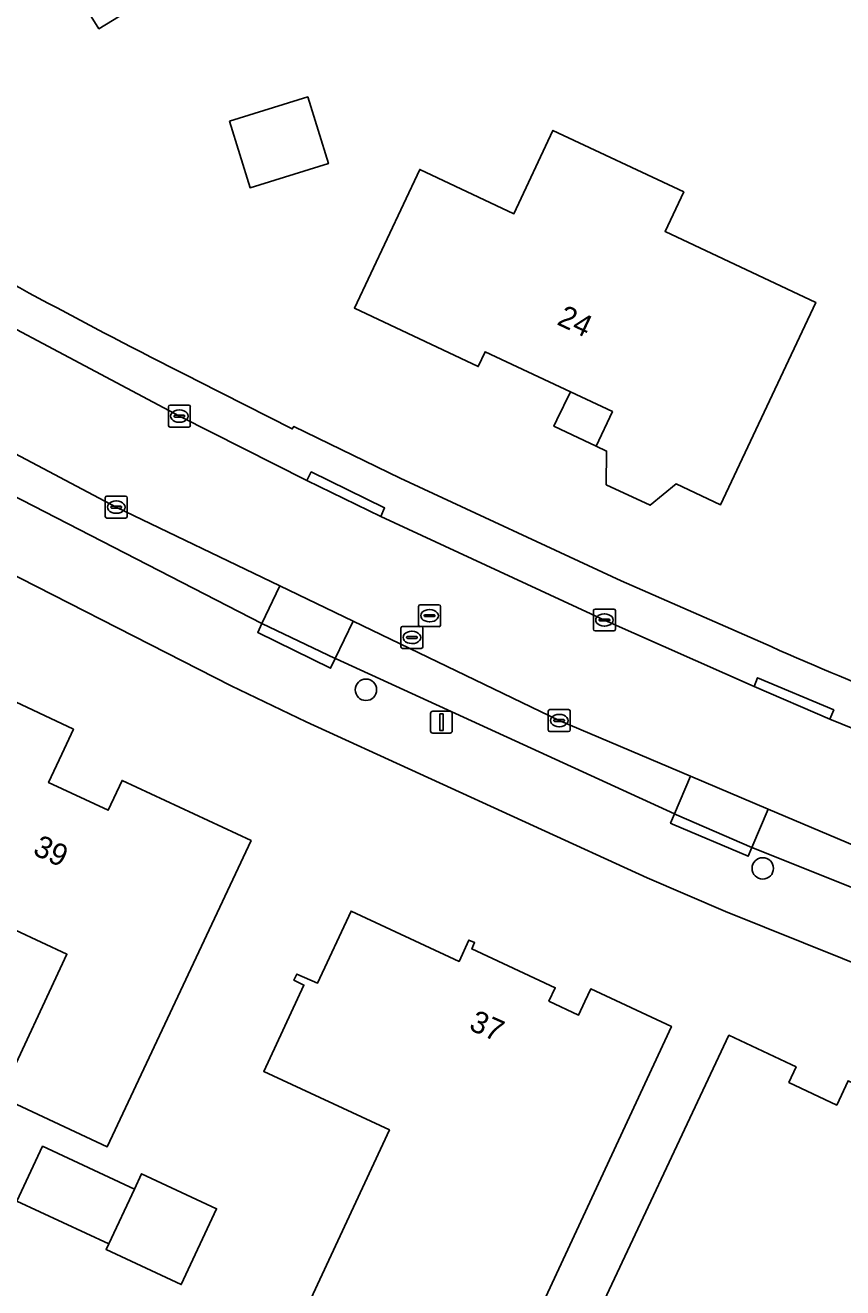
# Model space of a CAD drawing. Extents: x 158835 to 160077, y 386387 to 387778.
# Drawn here: x 159354.3 to 159391.6, y 386586.7 to 386644.3 of the extents above; entities that cross this region are included whole.
import ezdxf

# ---------------------------------------------------------------- set-up
doc = ezdxf.new("R2010")
doc.units = 0
for name, color, linetype in [('IMGEO_Boom', 7, 'Continuous'), ('IMGEO_Erf', 7, 'Continuous'), ('IMGEO_Kolk', 7, 'Continuous'), ('IMGEO_Lichtmast', 7, 'Continuous'), ('IMGEO_Pand', 7, 'Continuous'), ('IMGEO_Pand_nummerreeks', 7, 'Continuous'), ('IMGEO_Pand_overbouw', 7, 'Continuous'), ('IMGEO_Parkeervlak_open', 7, 'Continuous'), ('IMGEO_Rijbaan_lokaal_gesloten', 7, 'Continuous'), ('IMGEO_Rioolput', 7, 'Continuous'), ('IMGEO_Voetpad_open', 7, 'Continuous')]:
    doc.layers.add(name, color=color, linetype=linetype)

msp = doc.modelspace()

# ---------------------------------------------------------------- linework, layer by layer
at = {"layer": 'IMGEO_Boom'}
for centre in [(159369.81, 386613.98), (159387.929, 386605.827)]:
    msp.add_circle(centre, 0.489, dxfattribs=at)
at = {"layer": 'IMGEO_Erf'}
for points in [[(159363.228, 386647.598), (159357.622, 386644.159), (159355.94, 386646.866), (159347.895, 386641.903), (159346.976, 386643.392), (159346.425, 386643.061), (159345.219, 386645.009), (159344.081, 386645.309), (159343.058, 386646.97), (159343.289, 386648.113), (159342.084, 386650.056), (159342.645, 386650.404), (159342.093, 386651.29)], [(159426.262, 386590.078), (159425.471, 386590.29), (159424.673, 386590.43), (159422.846, 386590.766), (159421.294, 386591.006), (159420.138, 386591.222), (159418.758, 386591.64), (159417.314, 386592.1), (159409.486, 386594.837), (159405.916, 386596.132), (159403.97, 386596.822), (159400.475, 386598.135), (159386.22, 386603.858), (159382.649, 386605.402), (159367.084, 386612.517), (159363.661, 386614.16), (159351.051, 386620.582), (159347.709, 386622.366), (159334.021, 386630.024), (159330.778, 386632.045), (159325.211, 386635.435), (159320.616, 386638.324)], [(159362.145, 386628.075), (159366.446, 386625.893), (159366.519, 386626.003), (159371.376, 386623.647), (159381.463, 386618.956), (159388.309, 386615.951)]]:
    msp.add_lwpolyline(points, dxfattribs=at)
for points in [[(159363.581, 386639.937), (159367.153, 386641.043), (159368.094, 386638.004), (159364.521, 386636.898)], [(159385.999, 386622.429), (159383.975, 386623.381), (159382.782, 386622.402), (159380.781, 386623.34), (159380.8, 386624.879), (159380.316, 386625.105), (159381.064, 386626.68), (159379.143, 386627.583), (159375.253, 386629.413), (159374.937, 386628.738), (159369.283, 386631.403), (159372.268, 386637.735), (159376.565, 386635.715), (159378.35, 386639.515), (159384.321, 386636.708), (159383.47, 386634.899), (159390.345, 386631.668)], [(159358, 386593.116), (159353.123, 386595.392), (159356.161, 386601.904), (159347.942, 386605.74), (159351.96, 386614.293), (159356.458, 386612.18), (159355.927, 386611.045), (159355.32, 386609.746), (159358.046, 386608.482), (159358.679, 386609.842), (159364.569, 386607.1)], [(159376.2, 386582.335), (159372.202, 386584.194), (159371.784, 386583.294), (159366.995, 386585.52), (159370.886, 386593.888), (159365.143, 386596.558), (159366.98, 386600.501), (159366.521, 386600.723), (159366.658, 386601.006), (159367.596, 386600.581), (159369.135, 386603.882), (159374.065, 386601.584), (159374.515, 386602.557), (159374.769, 386602.444), (159374.643, 386602.15), (159378.45, 386600.382), (159378.163, 386599.766), (159379.521, 386599.128), (159379.808, 386599.745), (159380.078, 386600.325), (159383.76, 386598.615)], [(159386.381, 386598.207), (159389.218, 386596.873), (159389.45, 386596.764), (159389.118, 386596.058), (159391.305, 386595.024), (159391.822, 386596.129), (159398.104, 386593.19), (159397.483, 386591.898), (159400.874, 386590.316), (159396.194, 386580.284), (159393.494, 386581.542), (159385.604, 386585.218), (159384.355, 386582.537), (159379.974, 386584.578)], [(159358.068, 386588.682), (159353.874, 386590.639), (159355.044, 386593.145), (159359.238, 386591.187), (159359.565, 386591.889), (159362.994, 386590.288), (159361.38, 386586.828), (159357.95, 386588.428)]]:
    msp.add_lwpolyline(points, close=True, dxfattribs=at)
for centre, radius, start, end in [((159511.952, 386925.067), 332.636, 240.56851, 243.23292), ((159533.275, 386948.392), 362.674, 246.43973, 248.57957)]:
    msp.add_arc(centre, radius, start, end, dxfattribs=at)
at = {"layer": 'IMGEO_Kolk'}
for p, q in [((159360.867, 386626.975), (159361.719, 386626.975)), ((159360.792, 386626.049), (159360.792, 386626.901)), ((159361.051, 386626.469), (159361.051, 386626.481)), ((159361.489, 386626.432), (159361.091, 386626.432)), ((159361.094, 386626.518), (159361.492, 386626.518)), ((159361.28, 386626.755), (159361.305, 386626.755)), ((159361.535, 386626.481), (159361.535, 386626.469)), ((159361.793, 386626.901), (159361.793, 386626.049)), ((159361.719, 386625.975), (159360.867, 386625.975)), ((159361.303, 386626.195), (159361.278, 386626.195)), ((159357.91, 386621.894), (159357.91, 386622.746)), ((159357.985, 386622.82), (159358.837, 386622.82)), ((159358.212, 386622.363), (159358.61, 386622.363)), ((159358.398, 386622.6), (159358.423, 386622.6)), ((159358.911, 386622.746), (159358.911, 386621.894)), ((159358.837, 386621.82), (159357.985, 386621.82)), ((159358.169, 386622.314), (159358.169, 386622.326)), ((159358.607, 386622.277), (159358.209, 386622.277)), ((159358.421, 386622.04), (159358.396, 386622.04)), ((159358.653, 386622.326), (159358.653, 386622.314)), ((159380.199, 386616.741), (159380.199, 386617.593)), ((159380.274, 386617.667), (159381.126, 386617.667)), ((159380.458, 386617.161), (159380.458, 386617.173)), ((159380.501, 386617.21), (159380.899, 386617.21)), ((159380.687, 386617.447), (159380.712, 386617.447)), ((159380.942, 386617.173), (159380.942, 386617.161)), ((159381.2, 386617.593), (159381.2, 386616.741)), ((159381.126, 386616.667), (159380.274, 386616.667)), ((159380.896, 386617.124), (159380.498, 386617.124)), ((159380.71, 386616.887), (159380.685, 386616.887)), ((159378.136, 386612.15), (159378.136, 386613.002)), ((159378.211, 386613.076), (159379.063, 386613.076)), ((159378.395, 386612.57), (159378.395, 386612.582)), ((159378.438, 386612.619), (159378.836, 386612.619)), ((159378.624, 386612.856), (159378.649, 386612.856)), ((159378.879, 386612.582), (159378.879, 386612.57)), ((159379.137, 386613.002), (159379.137, 386612.15)), ((159379.063, 386612.076), (159378.211, 386612.076)), ((159378.833, 386612.533), (159378.435, 386612.533)), ((159378.647, 386612.296), (159378.622, 386612.296))]:
    msp.add_line(p, q, dxfattribs=at)
for points in [[(159360.867, 386626.975), (159361.719, 386626.975)], [(159360.792, 386626.049), (159360.792, 386626.901)], [(159361.793, 386626.901), (159361.793, 386626.049)], [(159361.719, 386625.975), (159360.867, 386625.975)], [(159357.91, 386621.894), (159357.91, 386622.746)], [(159357.985, 386622.82), (159358.837, 386622.82)], [(159358.911, 386622.746), (159358.911, 386621.894)], [(159358.837, 386621.82), (159357.985, 386621.82)], [(159380.199, 386616.741), (159380.199, 386617.593)], [(159380.274, 386617.667), (159381.126, 386617.667)], [(159381.2, 386617.593), (159381.2, 386616.741)], [(159381.126, 386616.667), (159380.274, 386616.667)], [(159378.136, 386612.15), (159378.136, 386613.002)], [(159378.211, 386613.076), (159379.063, 386613.076)], [(159379.137, 386613.002), (159379.137, 386612.15)], [(159379.063, 386612.076), (159378.211, 386612.076)]]:
    msp.add_lwpolyline(points, dxfattribs=at)
for centre, radius, start, end in [((159360.869, 386626.899), 0.0765, 91.55205, 178.44795), ((159360.869, 386626.899), 0.0765, 91.55205, 178.44795), ((159361.717, 386626.899), 0.0765, 1.55205, 88.44795), ((159361.717, 386626.899), 0.0765, 1.55205, 88.44795), ((159361.091, 386626.478), 0.0403, 85.87752, 175.75265), ((159361.088, 386626.468), 0.0366, 178.93798, 274.71019), ((159361.492, 386626.475), 0.043, 264.86636, 352.45326), ((159361.496, 386626.48), 0.0386, 1.73085, 96.63898), ((159360.869, 386626.051), 0.0765, 181.55205, 268.44795), ((159360.869, 386626.051), 0.0765, 181.55205, 268.44795), ((159361.717, 386626.051), 0.0765, 271.55205, 358.44795), ((159361.717, 386626.051), 0.0765, 271.55205, 358.44795), ((159357.987, 386622.744), 0.0765, 91.55205, 178.44795), ((159357.987, 386622.744), 0.0765, 91.55205, 178.44795), ((159358.209, 386622.323), 0.0403, 85.87752, 175.75265), ((159358.614, 386622.325), 0.0386, 1.73085, 96.63898), ((159358.835, 386622.744), 0.0765, 1.55205, 88.44795), ((159358.835, 386622.744), 0.0765, 1.55205, 88.44795), ((159357.987, 386621.896), 0.0765, 181.55205, 268.44795), ((159357.987, 386621.896), 0.0765, 181.55205, 268.44795), ((159358.206, 386622.313), 0.0366, 178.93798, 274.71019), ((159358.61, 386622.32), 0.043, 264.86636, 352.45326), ((159358.835, 386621.896), 0.0765, 271.55205, 358.44795), ((159358.835, 386621.896), 0.0765, 271.55205, 358.44795), ((159380.276, 386617.591), 0.0765, 91.55205, 178.44795), ((159380.276, 386617.591), 0.0765, 91.55205, 178.44795), ((159380.498, 386617.17), 0.0403, 85.87752, 175.75265), ((159380.903, 386617.172), 0.0386, 1.73085, 96.63898), ((159381.124, 386617.591), 0.0765, 1.55205, 88.44795), ((159381.124, 386617.591), 0.0765, 1.55205, 88.44795), ((159380.276, 386616.743), 0.0765, 181.55205, 268.44795), ((159380.276, 386616.743), 0.0765, 181.55205, 268.44795), ((159380.495, 386617.16), 0.0366, 178.93798, 274.71019), ((159380.899, 386617.167), 0.043, 264.86636, 352.45326), ((159381.124, 386616.743), 0.0765, 271.55205, 358.44795), ((159381.124, 386616.743), 0.0765, 271.55205, 358.44795), ((159378.213, 386613), 0.0765, 91.55205, 178.44795), ((159378.213, 386613), 0.0765, 91.55205, 178.44795), ((159378.435, 386612.579), 0.0403, 85.87752, 175.75265), ((159378.432, 386612.569), 0.0366, 178.93798, 274.71019), ((159378.836, 386612.576), 0.043, 264.86636, 352.45326), ((159378.84, 386612.581), 0.0386, 1.73085, 96.63898), ((159379.061, 386613), 0.0765, 1.55205, 88.44795), ((159379.061, 386613), 0.0765, 1.55205, 88.44795), ((159378.213, 386612.152), 0.0765, 181.55205, 268.44795), ((159378.213, 386612.152), 0.0765, 181.55205, 268.44795), ((159379.061, 386612.152), 0.0765, 271.55205, 358.44795), ((159379.061, 386612.152), 0.0765, 271.55205, 358.44795)]:
    msp.add_arc(centre, radius, start, end, dxfattribs=at)
for centre, major_axis, ratio, start_param, end_param in [((159361.279, 386626.475), (-0.387, 0.002), 0.722429, 4.712389, 7.853982), ((159361.304, 386626.475), (-0.39, 0.002), 0.717154, 1.570796, 4.712389), ((159358.397, 386622.32), (-0.387, 0.002), 0.722429, 4.712389, 7.853982), ((159358.422, 386622.32), (-0.39, 0.002), 0.717154, 1.570796, 4.712389), ((159380.686, 386617.167), (-0.387, 0.002), 0.722429, 4.712389, 7.853982), ((159380.711, 386617.167), (-0.39, 0.002), 0.717154, 1.570796, 4.712389), ((159378.623, 386612.576), (-0.387, 0.002), 0.722429, 4.712389, 7.853982), ((159378.648, 386612.576), (-0.39, 0.002), 0.717154, 1.570796, 4.712389)]:
    msp.add_ellipse(centre, major_axis=major_axis, ratio=ratio, start_param=start_param, end_param=end_param, dxfattribs=at)
at = {"layer": 'IMGEO_Lichtmast'}
for p, q in [((159372.759, 386612.101), (159372.759, 386612.901)), ((159372.759, 386612.901), (159372.759, 386612.101)), ((159372.859, 386613.001), (159373.649, 386613.001)), ((159373.649, 386613.001), (159372.859, 386613.001)), ((159373.749, 386612.901), (159373.749, 386612.101)), ((159373.749, 386612.101), (159373.749, 386612.901)), ((159373.649, 386612.001), (159372.859, 386612.001)), ((159372.859, 386612.001), (159373.649, 386612.001))]:
    msp.add_line(p, q, dxfattribs=at)
msp.add_lwpolyline([(159373.179, 386612.876), (159373.329, 386612.876), (159373.329, 386612.126), (159373.179, 386612.126), (159373.179, 386612.876)], dxfattribs=at)
for centre, start, end in [((159372.859, 386612.901), 90, 180), ((159372.859, 386612.901), 90, 180), ((159373.649, 386612.901), 0, 90), ((159373.649, 386612.901), 360, 90), ((159372.859, 386612.101), 180, 270), ((159372.859, 386612.101), 180, 270), ((159373.649, 386612.101), 270, 0), ((159373.649, 386612.101), 270, 0)]:
    msp.add_arc(centre, 0.1, start, end, dxfattribs=at)
at = {"layer": 'IMGEO_Pand'}
msp.add_lwpolyline([(159342.093, 386651.29), (159342.645, 386650.404), (159342.084, 386650.056), (159343.289, 386648.113), (159343.058, 386646.97), (159344.081, 386645.309), (159345.219, 386645.009), (159346.425, 386643.061), (159346.976, 386643.392), (159347.895, 386641.903), (159355.94, 386646.866), (159357.622, 386644.159), (159363.228, 386647.598), (159358.258, 386655.653), (159353.209, 386652.542), (159351.936, 386654.613), (159351.649, 386654.432), (159350.85, 386655.754), (159348.982, 386654.575), (159348.575, 386655.247), (159345.58, 386653.392)], dxfattribs=at)
for points in [[(159363.581, 386639.937), (159364.521, 386636.898), (159368.094, 386638.004), (159367.153, 386641.043)], [(159380.8, 386624.879), (159380.781, 386623.34), (159382.782, 386622.402), (159383.975, 386623.381), (159385.999, 386622.429), (159390.345, 386631.668), (159383.47, 386634.899), (159384.321, 386636.708), (159378.35, 386639.515), (159376.565, 386635.715), (159372.268, 386637.735), (159369.283, 386631.403), (159374.937, 386628.738), (159375.253, 386629.413), (159379.143, 386627.583), (159381.064, 386626.68), (159380.316, 386625.105)], [(159356.458, 386612.18), (159351.96, 386614.293), (159347.942, 386605.74), (159356.161, 386601.904), (159353.123, 386595.392), (159358, 386593.116), (159364.569, 386607.1), (159358.679, 386609.842), (159358.046, 386608.482), (159355.32, 386609.746), (159355.927, 386611.045)], [(159366.521, 386600.723), (159366.98, 386600.501), (159365.143, 386596.558), (159370.886, 386593.888), (159366.995, 386585.52), (159371.784, 386583.294), (159372.202, 386584.194), (159376.2, 386582.335), (159383.76, 386598.615), (159380.078, 386600.325), (159379.808, 386599.745), (159379.521, 386599.128), (159378.163, 386599.766), (159378.45, 386600.382), (159374.643, 386602.15), (159374.769, 386602.444), (159374.515, 386602.557), (159374.065, 386601.584), (159369.135, 386603.882), (159367.596, 386600.581), (159366.658, 386601.006)], [(159400.874, 386590.316), (159397.483, 386591.898), (159398.104, 386593.19), (159391.822, 386596.129), (159391.305, 386595.024), (159389.118, 386596.058), (159389.45, 386596.764), (159389.218, 386596.873), (159386.381, 386598.207), (159379.974, 386584.578), (159384.355, 386582.537), (159385.604, 386585.218), (159393.494, 386581.542), (159396.194, 386580.284)], [(159359.238, 386591.187), (159355.044, 386593.145), (159353.874, 386590.639), (159358.068, 386588.682)], [(159359.238, 386591.187), (159358.068, 386588.682), (159357.95, 386588.428), (159361.38, 386586.828), (159362.994, 386590.288), (159359.565, 386591.889)]]:
    msp.add_lwpolyline(points, close=True, dxfattribs=at)
at = {"layer": 'IMGEO_Pand_overbouw'}
msp.add_lwpolyline([(159379.143, 386627.583), (159378.53, 386626.305), (159378.392, 386626.011), (159378.681, 386625.876), (159380.316, 386625.105), (159381.064, 386626.68)], close=True, dxfattribs=at)
at = {"layer": 'IMGEO_Parkeervlak_open'}
for points in [[(159358.412, 386622.321), (159353.27, 386625.049), (159352.531, 386623.447), (159365.054, 386617.003), (159365.882, 386618.722)], [(159369.229, 386617.11), (159368.408, 386615.406), (159368.444, 386615.389), (159383.898, 386608.314), (159384.628, 386610.038), (159378.637, 386612.577)], [(159388.177, 386608.533), (159387.434, 386606.779), (159401.594, 386601.124), (159402.229, 386602.827), (159397.386, 386604.63)]]:
    msp.add_lwpolyline(points, close=True, dxfattribs=at)
at = {"layer": 'IMGEO_Rijbaan_lokaal_gesloten'}
for points in [[(159420.301, 386601.594), (159411.591, 386604.664), (159400.078, 386608.954), (159390.997, 386612.638), (159387.534, 386614.134), (159380.699, 386617.166), (159370.488, 386621.897), (159367.111, 386623.537), (159361.292, 386626.474), (159347.601, 386633.751)], [(159353.27, 386625.049), (159358.412, 386622.321), (159365.882, 386618.722), (159369.229, 386617.11), (159378.637, 386612.577), (159384.628, 386610.038), (159388.177, 386608.533), (159397.386, 386604.63), (159402.229, 386602.827), (159405.707, 386601.531), (159407.551, 386600.845), (159411.128, 386599.512), (159411.164, 386599.499), (159417.822, 386597.165)]]:
    msp.add_lwpolyline(points, dxfattribs=at)
at = {"layer": 'IMGEO_Rioolput'}
for p, q in [((159372.217, 386616.937), (159372.217, 386617.789)), ((159372.292, 386617.863), (159373.144, 386617.863)), ((159373.218, 386617.789), (159373.218, 386616.937)), ((159372.476, 386617.357), (159372.476, 386617.369)), ((159372.914, 386617.32), (159372.516, 386617.32)), ((159372.519, 386617.406), (159372.917, 386617.406)), ((159372.705, 386617.643), (159372.73, 386617.643)), ((159372.96, 386617.369), (159372.96, 386617.357)), ((159371.409, 386615.946), (159371.409, 386616.798)), ((159371.484, 386616.872), (159372.336, 386616.872)), ((159371.897, 386616.652), (159371.922, 386616.652)), ((159373.144, 386616.863), (159372.292, 386616.863)), ((159372.41, 386616.798), (159372.41, 386615.946)), ((159372.728, 386617.083), (159372.703, 386617.083)), ((159371.668, 386616.366), (159371.668, 386616.378)), ((159372.106, 386616.329), (159371.708, 386616.329)), ((159371.711, 386616.415), (159372.109, 386616.415)), ((159371.92, 386616.092), (159371.895, 386616.092)), ((159372.152, 386616.378), (159372.152, 386616.366)), ((159372.336, 386615.872), (159371.484, 386615.872))]:
    msp.add_line(p, q, dxfattribs=at)
for points in [[(159372.217, 386616.937), (159372.217, 386617.789)], [(159372.292, 386617.863), (159373.144, 386617.863)], [(159373.218, 386617.789), (159373.218, 386616.937)], [(159371.409, 386615.946), (159371.409, 386616.798)], [(159371.484, 386616.872), (159372.336, 386616.872)], [(159373.144, 386616.863), (159372.292, 386616.863)], [(159372.41, 386616.798), (159372.41, 386615.946)], [(159372.336, 386615.872), (159371.484, 386615.872)]]:
    msp.add_lwpolyline(points, dxfattribs=at)
for centre, radius, start, end in [((159372.294, 386617.787), 0.0765, 91.55205, 178.44795), ((159372.294, 386617.787), 0.0765, 91.55205, 178.44795), ((159373.142, 386617.787), 0.0765, 1.55205, 88.44795), ((159373.142, 386617.787), 0.0765, 1.55205, 88.44795), ((159372.516, 386617.366), 0.0403, 85.87752, 175.75265), ((159372.513, 386617.356), 0.0366, 178.93798, 274.71019), ((159372.917, 386617.363), 0.043, 264.86636, 352.45326), ((159372.921, 386617.368), 0.0386, 1.73085, 96.63898), ((159371.486, 386616.796), 0.0765, 91.55205, 178.44795), ((159371.486, 386616.796), 0.0765, 91.55205, 178.44795), ((159372.294, 386616.939), 0.0765, 181.55205, 268.44795), ((159372.294, 386616.939), 0.0765, 181.55205, 268.44795), ((159372.334, 386616.796), 0.0765, 1.55205, 88.44795), ((159372.334, 386616.796), 0.0765, 1.55205, 88.44795), ((159373.142, 386616.939), 0.0765, 271.55205, 358.44795), ((159373.142, 386616.939), 0.0765, 271.55205, 358.44795), ((159371.708, 386616.375), 0.0403, 85.87752, 175.75265), ((159371.705, 386616.365), 0.0366, 178.93798, 274.71019), ((159372.109, 386616.372), 0.043, 264.86636, 352.45326), ((159372.113, 386616.377), 0.0386, 1.73085, 96.63898), ((159371.486, 386615.948), 0.0765, 181.55205, 268.44795), ((159371.486, 386615.948), 0.0765, 181.55205, 268.44795), ((159372.334, 386615.948), 0.0765, 271.55205, 358.44795), ((159372.334, 386615.948), 0.0765, 271.55205, 358.44795)]:
    msp.add_arc(centre, radius, start, end, dxfattribs=at)
for centre, major_axis, ratio, start_param, end_param in [((159372.704, 386617.363), (-0.387, 0.002), 0.722429, 4.712389, 7.853982), ((159372.729, 386617.363), (-0.39, 0.002), 0.717154, 1.570796, 4.712389), ((159371.896, 386616.372), (-0.387, 0.002), 0.722429, 4.712389, 7.853982), ((159371.921, 386616.372), (-0.39, 0.002), 0.717154, 1.570796, 4.712389)]:
    msp.add_ellipse(centre, major_axis=major_axis, ratio=ratio, start_param=start_param, end_param=end_param, dxfattribs=at)
at = {"layer": 'IMGEO_Voetpad_open'}
for points in [[(159347.601, 386633.751), (159361.292, 386626.474), (159367.111, 386623.537), (159367.312, 386623.926), (159370.661, 386622.286), (159370.488, 386621.897), (159380.699, 386617.166), (159387.534, 386614.134), (159387.691, 386614.534), (159391.171, 386613.061), (159390.997, 386612.638), (159400.078, 386608.954), (159411.591, 386604.664), (159420.301, 386601.594), (159421.984, 386601.025), (159422.938, 386600.716), (159423.916, 386600.493), (159424.911, 386600.359), (159425.913, 386600.313), (159426.915, 386600.358), (159427.909, 386600.492), (159422.951, 386602.783), (159412.287, 386606.508)], [(159388.309, 386615.951), (159381.463, 386618.956), (159371.376, 386623.647), (159366.519, 386626.003), (159366.446, 386625.893), (159362.145, 386628.075)], [(159418.111, 386595.198), (159410.54, 386597.836), (159410.382, 386597.416), (159406.845, 386598.707), (159406.765, 386598.736), (159406.917, 386599.143), (159405.11, 386599.78), (159405.062, 386599.798), (159404.913, 386599.399), (159401.439, 386600.689), (159401.594, 386601.124), (159387.434, 386606.779), (159387.264, 386606.382), (159383.808, 386607.853), (159383.719, 386607.891), (159383.898, 386608.314), (159368.444, 386615.389), (159368.408, 386615.406), (159368.195, 386614.967), (159364.87, 386616.603), (159365.054, 386617.003), (159352.531, 386623.447)], [(159351.051, 386620.582), (159363.661, 386614.16), (159367.084, 386612.517), (159382.649, 386605.402), (159386.22, 386603.858), (159400.475, 386598.135), (159403.97, 386596.822), (159405.916, 386596.132), (159409.486, 386594.837), (159417.314, 386592.1), (159418.758, 386591.64), (159420.138, 386591.222), (159421.294, 386591.006), (159422.846, 386590.766), (159424.673, 386590.43), (159425.471, 386590.29), (159426.262, 386590.078), (159427.031, 386589.796), (159427.852, 386589.423), (159434.161, 386586.457), (159443.151, 386582.231), (159463.112, 386572.777), (159468.116, 386570.333)]]:
    msp.add_lwpolyline(points, dxfattribs=at)
for points in [[(159367.111, 386623.537), (159370.488, 386621.897), (159370.661, 386622.286), (159367.312, 386623.926)], [(159365.882, 386618.722), (159365.054, 386617.003), (159368.408, 386615.406), (159369.229, 386617.11)], [(159365.054, 386617.003), (159364.87, 386616.603), (159368.195, 386614.967), (159368.408, 386615.406)], [(159390.997, 386612.638), (159391.171, 386613.061), (159387.691, 386614.534), (159387.534, 386614.134)], [(159384.628, 386610.038), (159383.898, 386608.314), (159383.982, 386608.276), (159387.434, 386606.779), (159388.177, 386608.533)], [(159383.982, 386608.276), (159383.898, 386608.314), (159383.719, 386607.891), (159383.808, 386607.853), (159387.264, 386606.382), (159387.434, 386606.779)]]:
    msp.add_lwpolyline(points, close=True, dxfattribs=at)
for centre, radius, start, end in [((159511.952, 386925.067), 332.636, 240.56851, 243.23292), ((159533.275, 386948.392), 362.674, 246.43973, 248.57957)]:
    msp.add_arc(centre, radius, start, end, dxfattribs=at)

# ---------------------------------------------------------------- texts
at = {"layer": 'IMGEO_Pand_nummerreeks'}
for s, rotation, p in [('24', 334.8117, (159378.484, 386630.678)), ('39', 335.12364, (159354.553, 386606.486)), ('37', 336.07644, (159374.464, 386598.483))]:
    msp.add_text(s, height=1, rotation=rotation, dxfattribs=at).set_placement(p)

doc.saveas('drawing.dxf')
